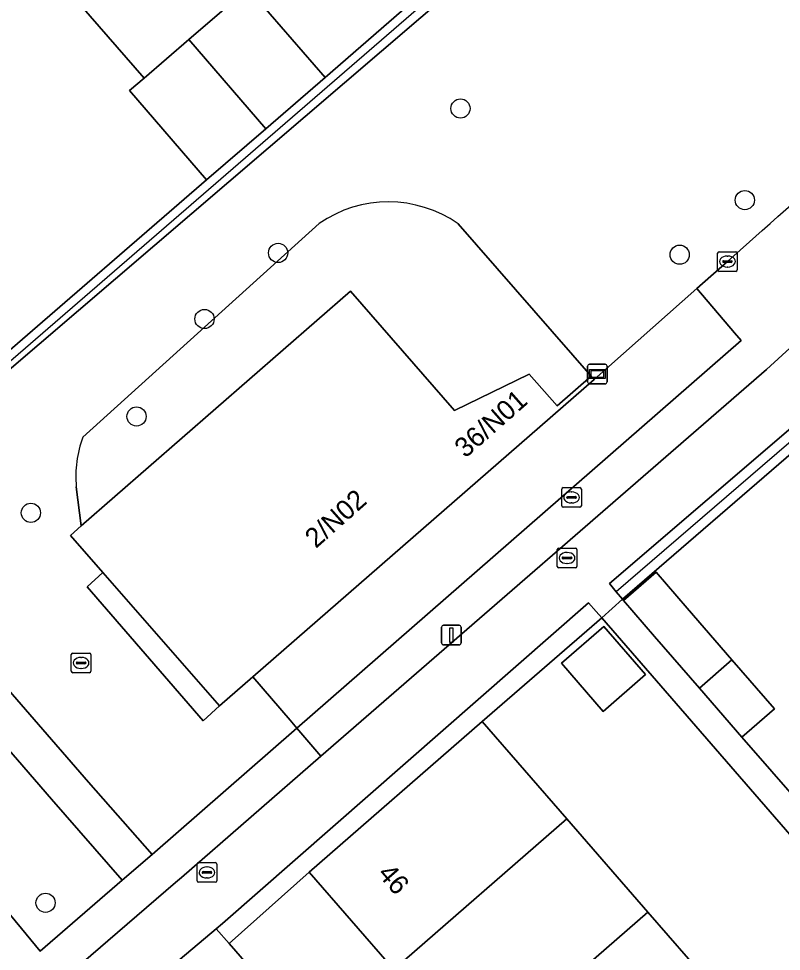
# Model space of a CAD drawing. Extents: x 155887 to 156869, y 383880 to 384678.
# Drawn here: x 156275.97 to 156314.8, y 384096.29 to 384143.78 of the extents above; entities that cross this region are included whole.
import ezdxf

# ---------------------------------------------------------------- set-up
doc = ezdxf.new("R2010")
doc.units = 0
for name, color, linetype in [('IMGEO_Berm_groen', 7, 'Continuous'), ('IMGEO_Boom', 7, 'Continuous'), ('IMGEO_Erf', 7, 'Continuous'), ('IMGEO_Fietspad_gesloten', 7, 'Continuous'), ('IMGEO_Groenvoorziening', 7, 'Continuous'), ('IMGEO_Haag', 7, 'Continuous'), ('IMGEO_Hek', 7, 'Continuous'), ('IMGEO_Kolk', 7, 'Continuous'), ('IMGEO_Lichtmast', 7, 'Continuous'), ('IMGEO_Muur', 7, 'Continuous'), ('IMGEO_Pand', 7, 'Continuous'), ('IMGEO_Pand_nummerreeks', 7, 'Continuous'), ('IMGEO_Rijbaan_lokaal_open', 7, 'Continuous'), ('IMGEO_Rioolput', 7, 'Continuous'), ('IMGEO_Verklikker', 7, 'Continuous'), ('IMGEO_Voetpad_open', 7, 'Continuous')]:
    doc.layers.add(name, color=color, linetype=linetype)

msp = doc.modelspace()

# ---------------------------------------------------------------- linework, layer by layer
at = {"layer": 'IMGEO_Berm_groen'}
msp.add_lwpolyline([(156240.218, 384147.268), (156236.004, 384143.601), (156236.378, 384143.165), (156259.369, 384116.661), (156259.86, 384116.097), (156266.847, 384108.071), (156270.265, 384104.121), (156274.816, 384099.002), (156277.067, 384096.295), (156281.229, 384099.923), (156277.633, 384104.037), (156267.33, 384115.942)], close=True, dxfattribs=at)
at = {"layer": 'IMGEO_Boom'}
for centre in [(156298.464, 384139.204), (156312.944, 384134.539), (156289.177, 384131.85), (156309.627, 384131.759), (156285.429, 384128.487), (156281.971, 384123.524), (156276.588, 384118.618), (156277.336, 384098.764)]:
    msp.add_circle(centre, 0.489, dxfattribs=at)
at = {"layer": 'IMGEO_Erf'}
for points in [[(156287.661, 384145.321), (156291.575, 384140.774), (156301.694, 384149.592)], [(156275.017, 384126.47), (156285.523, 384135.566), (156281.609, 384140.113), (156282.354, 384140.754), (156276.285, 384147.739)], [(156315.791, 384122.065), (156306.714, 384114.217), (156306.768, 384114.154), (156308.423, 384115.59), (156310.006, 384113.765), (156312.287, 384111.135), (156314.458, 384108.633), (156312.798, 384107.193), (156315.839, 384103.693)]]:
    msp.add_lwpolyline(points, dxfattribs=at)
for points in [[(156305.662, 384113.279), (156299.572, 384107.99), (156303.88, 384103.032), (156308.009, 384098.281), (156312.138, 384093.53), (156316.267, 384088.779), (156320.395, 384084.028), (156324.522, 384079.28), (156328.647, 384074.533), (156332.882, 384069.66), (156338.946, 384074.921)], [(156307.885, 384110.382), (156305.731, 384108.511), (156303.603, 384110.961), (156305.757, 384112.832)], [(156324.054, 384062.007), (156319.833, 384066.866), (156315.703, 384071.62), (156311.582, 384076.364), (156307.454, 384081.116), (156303.325, 384085.868), (156299.197, 384090.621), (156295.068, 384095.373), (156290.762, 384100.33), (156286.679, 384096.691), (156319.938, 384058.416)]]:
    msp.add_lwpolyline(points, close=True, dxfattribs=at)
at = {"layer": 'IMGEO_Fietspad_gesloten'}
for points in [[(156321.213, 384132.469), (156314.047, 384125.913), (156291.359, 384106.231), (156284.254, 384100.056), (156283.954, 384099.797), (156269.896, 384087.691), (156230.294, 384053.373), (156228.715, 384051.972), (156223.252, 384047.246), (156221.532, 384045.745), (156182.003, 384011.384), (156180.455, 384010.006), (156174.916, 384005.204), (156173.353, 384003.808), (156169.034, 384000), (156168.573, 383999.541)], [(156225.091, 384044.821), (156232.142, 384050.972), (156265.486, 384080.026), (156271.299, 384085.055), (156273.092, 384086.615), (156283.541, 384095.347), (156286.027, 384097.441), (156286.341, 384097.706), (156304.975, 384114.033), (156305.378, 384113.591), (156305.662, 384113.279), (156306.714, 384114.217), (156306.4, 384114.594), (156306.05, 384115.013), (156315.997, 384123.54), (156323.254, 384130.15), (156323.467, 384130.447)]]:
    msp.add_lwpolyline(points, dxfattribs=at)
at = {"layer": 'IMGEO_Groenvoorziening'}
for points in [[(156326.352, 384144.787), (156313.86, 384159.026), (156310.054, 384155.821), (156309.837, 384153.771), (156304.318, 384148.926), (156302.21, 384148.793), (156267.335, 384118.935), (156279.529, 384104.91), (156282.76, 384101.221), (156290.137, 384107.648), (156289.798, 384108.054), (156287.894, 384110.269), (156286.194, 384108.79), (156285.365, 384108.034), (156279.45, 384114.852), (156280.248, 384115.585), (156278.601, 384117.467), (156279.154, 384117.948), (156278.902, 384119.947)], [(156278.902, 384119.947), (156279.154, 384117.948), (156292.87, 384129.898), (156298.154, 384123.822), (156301.957, 384125.683), (156303.389, 384124.066), (156305.114, 384125.581), (156298.344, 384133.336)], [(156279.24, 384122.465), (156291.265, 384133.349)], [(156291.265, 384133.349), (156279.24, 384122.465)], [(156298.344, 384133.336), (156305.114, 384125.581), (156305.269, 384125.41), (156310.496, 384130.031), (156312.059, 384131.414), (156313.829, 384132.989)]]:
    msp.add_lwpolyline(points, dxfattribs=at)
for points in [[(156285.523, 384135.566), (156275.017, 384126.47), (156271.681, 384123.545), (156266.876, 384119.462), (156267.335, 384118.935), (156302.21, 384148.793), (156302.31, 384148.879), (156302.003, 384149.234), (156301.694, 384149.592), (156291.575, 384140.774), (156288.549, 384138.17)], [(156333.088, 384136.971), (156332.386, 384137.74), (156323.647, 384130.219), (156323.467, 384130.447), (156323.254, 384130.15), (156315.997, 384123.54), (156306.05, 384115.013), (156306.4, 384114.594), (156306.714, 384114.217), (156315.791, 384122.065), (156324.334, 384129.488), (156326.654, 384131.386)], [(156280.248, 384115.585), (156279.45, 384114.852), (156285.365, 384108.034), (156286.194, 384108.79)], [(156299.572, 384107.99), (156305.662, 384113.279), (156305.378, 384113.591), (156304.975, 384114.033), (156286.341, 384097.706), (156286.027, 384097.441), (156286.679, 384096.691), (156290.762, 384100.33)]]:
    msp.add_lwpolyline(points, close=True, dxfattribs=at)
for centre, radius, start, end in [((156116.927, 384354.536), 296.401, 311.62938, 314.9557), ((156294.795, 384128.218), 6.228, 55.2632, 124.5263), ((156294.795, 384128.218), 6.228, 55.2632, 124.5263), ((156284.316, 384120.502), 5.442, 158.8558, 185.8536), ((156284.316, 384120.502), 5.442, 158.8558, 185.8536)]:
    msp.add_arc(centre, radius, start, end, dxfattribs=at)
at = {"layer": 'IMGEO_Haag'}
for points in [[(156285.523, 384135.566), (156275.017, 384126.47), (156271.681, 384123.545), (156266.876, 384119.462), (156267.335, 384118.935), (156302.21, 384148.793), (156302.31, 384148.879), (156302.003, 384149.234), (156301.694, 384149.592), (156291.575, 384140.774), (156288.549, 384138.17)], [(156315.791, 384122.065), (156324.334, 384129.488), (156326.654, 384131.386), (156333.088, 384136.971), (156332.386, 384137.74), (156323.647, 384130.219), (156323.467, 384130.447), (156323.254, 384130.15), (156315.997, 384123.54), (156306.05, 384115.013), (156306.4, 384114.594), (156306.714, 384114.217)], [(156290.762, 384100.33), (156299.572, 384107.99), (156305.662, 384113.279), (156305.378, 384113.591), (156304.975, 384114.033), (156286.341, 384097.706), (156286.027, 384097.441), (156286.679, 384096.691)]]:
    msp.add_lwpolyline(points, close=True, dxfattribs=at)
at = {"layer": 'IMGEO_Hek'}
for points in [[(156302.003, 384149.234), (156272.024, 384123.309)], [(156332.651, 384137.208), (156306.4, 384114.594)]]:
    msp.add_lwpolyline(points, dxfattribs=at)
at = {"layer": 'IMGEO_Kolk'}
for p, q in [((156311.559, 384130.987), (156311.559, 384131.839)), ((156311.634, 384131.913), (156312.486, 384131.913)), ((156312.047, 384131.693), (156312.072, 384131.693)), ((156312.56, 384131.839), (156312.56, 384130.987)), ((156311.818, 384131.407), (156311.818, 384131.419)), ((156312.256, 384131.37), (156311.858, 384131.37)), ((156311.861, 384131.456), (156312.259, 384131.456)), ((156312.302, 384131.419), (156312.302, 384131.407)), ((156312.486, 384130.913), (156311.634, 384130.913)), ((156312.07, 384131.133), (156312.045, 384131.133)), ((156303.62, 384118.976), (156303.62, 384119.828)), ((156303.695, 384119.902), (156304.547, 384119.902)), ((156304.621, 384119.828), (156304.621, 384118.976)), ((156303.879, 384119.396), (156303.879, 384119.408)), ((156304.317, 384119.359), (156303.919, 384119.359)), ((156303.922, 384119.445), (156304.32, 384119.445)), ((156304.108, 384119.682), (156304.133, 384119.682)), ((156304.363, 384119.408), (156304.363, 384119.396)), ((156304.547, 384118.902), (156303.695, 384118.902)), ((156304.131, 384119.122), (156304.106, 384119.122))]:
    msp.add_line(p, q, dxfattribs=at)
for points in [[(156311.559, 384130.987), (156311.559, 384131.839)], [(156311.634, 384131.913), (156312.486, 384131.913)], [(156312.56, 384131.839), (156312.56, 384130.987)], [(156312.486, 384130.913), (156311.634, 384130.913)], [(156303.62, 384118.976), (156303.62, 384119.828)], [(156303.695, 384119.902), (156304.547, 384119.902)], [(156304.621, 384119.828), (156304.621, 384118.976)], [(156304.547, 384118.902), (156303.695, 384118.902)]]:
    msp.add_lwpolyline(points, dxfattribs=at)
for centre, radius, start, end in [((156311.636, 384131.837), 0.0765, 91.552, 178.448), ((156311.636, 384131.837), 0.0765, 91.552, 178.448), ((156312.484, 384131.837), 0.0765, 1.552, 88.448), ((156312.484, 384131.837), 0.0765, 1.552, 88.448), ((156311.858, 384131.416), 0.0403, 85.8775, 175.7526), ((156311.855, 384131.406), 0.0366, 178.938, 274.7102), ((156312.259, 384131.413), 0.043, 264.8664, 352.4533), ((156312.263, 384131.418), 0.0386, 1.7309, 96.639), ((156311.636, 384130.989), 0.0765, 181.552, 268.448), ((156311.636, 384130.989), 0.0765, 181.552, 268.448), ((156312.484, 384130.989), 0.0765, 271.552, 358.448), ((156312.484, 384130.989), 0.0765, 271.552, 358.448), ((156303.697, 384119.826), 0.0765, 91.552, 178.448), ((156303.697, 384119.826), 0.0765, 91.552, 178.448), ((156304.545, 384119.826), 0.0765, 1.552, 88.448), ((156304.545, 384119.826), 0.0765, 1.552, 88.448), ((156303.919, 384119.405), 0.0403, 85.8775, 175.7526), ((156303.916, 384119.395), 0.0366, 178.938, 274.7102), ((156304.32, 384119.402), 0.043, 264.8664, 352.4533), ((156304.324, 384119.407), 0.0386, 1.7309, 96.639), ((156303.697, 384118.978), 0.0765, 181.552, 268.448), ((156303.697, 384118.978), 0.0765, 181.552, 268.448), ((156304.545, 384118.978), 0.0765, 271.552, 358.448), ((156304.545, 384118.978), 0.0765, 271.552, 358.448)]:
    msp.add_arc(centre, radius, start, end, dxfattribs=at)
for centre, major_axis, ratio, start_param, end_param in [((156312.046, 384131.413), (-0.387, 0.002), 0.722429, 4.712389, 7.853982), ((156312.071, 384131.413), (-0.39, 0.002), 0.717154, 1.570796, 4.712389), ((156304.107, 384119.402), (-0.387, 0.002), 0.722429, 4.712389, 7.853982), ((156304.132, 384119.402), (-0.39, 0.002), 0.717154, 1.570796, 4.712389)]:
    msp.add_ellipse(centre, major_axis=major_axis, ratio=ratio, start_param=start_param, end_param=end_param, dxfattribs=at)
at = {"layer": 'IMGEO_Lichtmast'}
for p, q in [((156297.501, 384111.995), (156297.501, 384112.795)), ((156297.501, 384112.795), (156297.501, 384111.995)), ((156297.601, 384112.895), (156298.391, 384112.895)), ((156298.391, 384112.895), (156297.601, 384112.895)), ((156298.491, 384112.795), (156298.491, 384111.995)), ((156298.491, 384111.995), (156298.491, 384112.795)), ((156298.391, 384111.895), (156297.601, 384111.895)), ((156297.601, 384111.895), (156298.391, 384111.895))]:
    msp.add_line(p, q, dxfattribs=at)
msp.add_lwpolyline([(156297.921, 384112.77), (156298.071, 384112.77), (156298.071, 384112.02), (156297.921, 384112.02), (156297.921, 384112.77)], dxfattribs=at)
for centre, start, end in [((156297.601, 384112.795), 90, 180), ((156297.601, 384112.795), 90, 180), ((156298.391, 384112.795), 0, 90), ((156298.391, 384112.795), 360, 90), ((156297.601, 384111.995), 180, 270), ((156297.601, 384111.995), 180, 270), ((156298.391, 384111.995), 270, 0), ((156298.391, 384111.995), 270, 0)]:
    msp.add_arc(centre, 0.1, start, end, dxfattribs=at)
at = {"layer": 'IMGEO_Muur'}
msp.add_lwpolyline([(156282.354, 384140.754), (156276.285, 384147.739)], dxfattribs=at)
at = {"layer": 'IMGEO_Pand'}
for points in [[(156284.63, 384142.713), (156288.549, 384138.17), (156291.575, 384140.774), (156287.661, 384145.321), (156286.907, 384144.672)], [(156284.63, 384142.713), (156282.354, 384140.754), (156281.609, 384140.113), (156285.523, 384135.566), (156288.549, 384138.17)], [(156286.194, 384108.79), (156287.894, 384110.269), (156305.269, 384125.41), (156305.114, 384125.581), (156303.389, 384124.066), (156301.957, 384125.683), (156298.154, 384123.822), (156292.87, 384129.898), (156279.154, 384117.948), (156278.601, 384117.467), (156280.248, 384115.585)], [(156310.006, 384113.765), (156308.423, 384115.59), (156306.768, 384114.154), (156308.349, 384112.328), (156310.629, 384109.694), (156312.287, 384111.135)], [(156307.885, 384110.382), (156305.757, 384112.832), (156303.603, 384110.961), (156305.731, 384108.511)], [(156312.287, 384111.135), (156310.629, 384109.694), (156312.798, 384107.193), (156314.458, 384108.633)], [(156303.88, 384103.032), (156299.572, 384107.99), (156290.762, 384100.33), (156295.068, 384095.373)], [(156308.009, 384098.281), (156303.88, 384103.032), (156295.068, 384095.373), (156299.197, 384090.621)], [(156303.325, 384085.868), (156312.138, 384093.53), (156308.009, 384098.281), (156299.197, 384090.621)]]:
    msp.add_lwpolyline(points, close=True, dxfattribs=at)
at = {"layer": 'IMGEO_Rijbaan_lokaal_open'}
msp.add_lwpolyline([(156278.194, 384154.713), (156275.571, 384157.728), (156268.167, 384166.244), (156265.542, 384169.244), (156261.014, 384165.31), (156263.638, 384162.291), (156271.037, 384153.777), (156273.661, 384150.758), (156276.285, 384147.739), (156282.354, 384140.754), (156284.63, 384142.713), (156286.907, 384144.672), (156280.817, 384151.698)], close=True, dxfattribs=at)
at = {"layer": 'IMGEO_Rioolput'}
for p, q in [((156303.391, 384115.894), (156303.391, 384116.746)), ((156303.466, 384116.82), (156304.318, 384116.82)), ((156303.879, 384116.6), (156303.904, 384116.6)), ((156304.392, 384116.746), (156304.392, 384115.894)), ((156303.65, 384116.314), (156303.65, 384116.326)), ((156304.088, 384116.277), (156303.69, 384116.277)), ((156303.693, 384116.363), (156304.091, 384116.363)), ((156303.902, 384116.04), (156303.877, 384116.04)), ((156304.134, 384116.326), (156304.134, 384116.314)), ((156304.318, 384115.82), (156303.466, 384115.82)), ((156278.645, 384110.55), (156278.645, 384111.402)), ((156278.72, 384111.476), (156279.572, 384111.476)), ((156279.133, 384111.256), (156279.158, 384111.256)), ((156279.646, 384111.402), (156279.646, 384110.55)), ((156278.904, 384110.97), (156278.904, 384110.982)), ((156279.342, 384110.933), (156278.944, 384110.933)), ((156278.947, 384111.019), (156279.345, 384111.019)), ((156279.388, 384110.982), (156279.388, 384110.97)), ((156279.572, 384110.476), (156278.72, 384110.476)), ((156279.156, 384110.696), (156279.131, 384110.696)), ((156285.128, 384100.809), (156285.98, 384100.809)), ((156285.053, 384099.883), (156285.053, 384100.735)), ((156285.312, 384100.303), (156285.312, 384100.315)), ((156285.355, 384100.352), (156285.753, 384100.352)), ((156285.541, 384100.589), (156285.566, 384100.589)), ((156285.796, 384100.315), (156285.796, 384100.303)), ((156286.054, 384100.735), (156286.054, 384099.883)), ((156285.75, 384100.266), (156285.352, 384100.266)), ((156285.564, 384100.029), (156285.539, 384100.029)), ((156285.98, 384099.809), (156285.128, 384099.809))]:
    msp.add_line(p, q, dxfattribs=at)
for points in [[(156303.391, 384115.894), (156303.391, 384116.746)], [(156303.466, 384116.82), (156304.318, 384116.82)], [(156304.392, 384116.746), (156304.392, 384115.894)], [(156304.318, 384115.82), (156303.466, 384115.82)], [(156278.645, 384110.55), (156278.645, 384111.402)], [(156278.72, 384111.476), (156279.572, 384111.476)], [(156279.646, 384111.402), (156279.646, 384110.55)], [(156279.572, 384110.476), (156278.72, 384110.476)], [(156285.128, 384100.809), (156285.98, 384100.809)], [(156285.053, 384099.883), (156285.053, 384100.735)], [(156286.054, 384100.735), (156286.054, 384099.883)], [(156285.98, 384099.809), (156285.128, 384099.809)]]:
    msp.add_lwpolyline(points, dxfattribs=at)
for centre, radius, start, end in [((156303.468, 384116.744), 0.0765, 91.552, 178.448), ((156303.468, 384116.744), 0.0765, 91.552, 178.448), ((156304.316, 384116.744), 0.0765, 1.552, 88.448), ((156304.316, 384116.744), 0.0765, 1.552, 88.448), ((156303.69, 384116.323), 0.0403, 85.8775, 175.7526), ((156303.687, 384116.313), 0.0366, 178.938, 274.7102), ((156304.091, 384116.32), 0.043, 264.8664, 352.4533), ((156304.095, 384116.325), 0.0386, 1.7309, 96.639), ((156303.468, 384115.896), 0.0765, 181.552, 268.448), ((156303.468, 384115.896), 0.0765, 181.552, 268.448), ((156304.316, 384115.896), 0.0765, 271.552, 358.448), ((156304.316, 384115.896), 0.0765, 271.552, 358.448), ((156278.722, 384111.4), 0.0765, 91.552, 178.448), ((156278.722, 384111.4), 0.0765, 91.552, 178.448), ((156279.57, 384111.4), 0.0765, 1.552, 88.448), ((156279.57, 384111.4), 0.0765, 1.552, 88.448), ((156278.944, 384110.979), 0.0403, 85.8775, 175.7526), ((156278.941, 384110.969), 0.0366, 178.938, 274.7102), ((156279.345, 384110.976), 0.043, 264.8664, 352.4533), ((156279.349, 384110.981), 0.0386, 1.7309, 96.639), ((156278.722, 384110.552), 0.0765, 181.552, 268.448), ((156278.722, 384110.552), 0.0765, 181.552, 268.448), ((156279.57, 384110.552), 0.0765, 271.552, 358.448), ((156279.57, 384110.552), 0.0765, 271.552, 358.448), ((156285.13, 384100.733), 0.0765, 91.552, 178.448), ((156285.13, 384100.733), 0.0765, 91.552, 178.448), ((156285.978, 384100.733), 0.0765, 1.552, 88.448), ((156285.978, 384100.733), 0.0765, 1.552, 88.448), ((156285.352, 384100.312), 0.0403, 85.8775, 175.7526), ((156285.757, 384100.314), 0.0386, 1.7309, 96.639), ((156285.13, 384099.885), 0.0765, 181.552, 268.448), ((156285.13, 384099.885), 0.0765, 181.552, 268.448), ((156285.349, 384100.302), 0.0366, 178.938, 274.7102), ((156285.753, 384100.309), 0.043, 264.8664, 352.4533), ((156285.978, 384099.885), 0.0765, 271.552, 358.448), ((156285.978, 384099.885), 0.0765, 271.552, 358.448)]:
    msp.add_arc(centre, radius, start, end, dxfattribs=at)
for centre, major_axis, ratio, start_param, end_param in [((156303.878, 384116.32), (-0.387, 0.002), 0.722429, 4.712389, 7.853982), ((156303.903, 384116.32), (-0.39, 0.002), 0.717154, 1.570796, 4.712389), ((156279.132, 384110.976), (-0.387, 0.002), 0.722429, 4.712389, 7.853982), ((156279.157, 384110.976), (-0.39, 0.002), 0.717154, 1.570796, 4.712389), ((156285.54, 384100.309), (-0.387, 0.002), 0.722429, 4.712389, 7.853982), ((156285.565, 384100.309), (-0.39, 0.002), 0.717154, 1.570796, 4.712389)]:
    msp.add_ellipse(centre, major_axis=major_axis, ratio=ratio, start_param=start_param, end_param=end_param, dxfattribs=at)
at = {"layer": 'IMGEO_Verklikker'}
for p, q in [((156304.938, 384125.286), (156304.938, 384126.086)), ((156304.938, 384126.086), (156304.938, 384125.286)), ((156305.038, 384126.186), (156305.828, 384126.186)), ((156305.828, 384126.186), (156305.038, 384126.186)), ((156305.928, 384126.086), (156305.928, 384125.286)), ((156305.928, 384125.286), (156305.928, 384126.086)), ((156305.828, 384125.186), (156305.038, 384125.186)), ((156305.038, 384125.186), (156305.828, 384125.186))]:
    msp.add_line(p, q, dxfattribs=at)
for points in [[(156305.039, 384125.918), (156305.827, 384125.918), (156305.827, 384125.454), (156305.039, 384125.454), (156305.039, 384125.918)], [(156305.104, 384125.853), (156305.104, 384125.519), (156305.762, 384125.519), (156305.762, 384125.853), (156305.104, 384125.853)]]:
    msp.add_lwpolyline(points, dxfattribs=at)
for centre, start, end in [((156305.038, 384126.086), 90, 180), ((156305.038, 384126.086), 90, 180), ((156305.828, 384126.086), 0, 90), ((156305.828, 384126.086), 360, 90), ((156305.038, 384125.286), 180, 270), ((156305.038, 384125.286), 180, 270), ((156305.828, 384125.286), 270, 0), ((156305.828, 384125.286), 270, 0)]:
    msp.add_arc(centre, 0.1, start, end, dxfattribs=at)
at = {"layer": 'IMGEO_Voetpad_open'}
for points in [[(156242.753, 384147.346), (156241.709, 384148.549), (156240.218, 384147.268), (156267.33, 384115.942), (156277.633, 384104.037), (156281.229, 384099.923), (156282.76, 384101.221), (156279.529, 384104.91), (156267.335, 384118.935), (156266.876, 384119.462), (156265.908, 384120.63), (156262.942, 384124.079), (156261.085, 384126.207), (156259.179, 384128.391), (156256.203, 384131.83), (156252.45, 384136.162), (156249.466, 384139.578), (156247.639, 384141.692), (156245.72, 384143.913)], [(156312.764, 384127.391), (156312.424, 384127.787), (156310.496, 384130.031), (156305.269, 384125.41), (156287.894, 384110.269), (156289.798, 384108.054), (156290.137, 384107.648)], [(156323.326, 384095.055), (156323.327, 384095.056), (156320.29, 384098.559), (156320.288, 384098.557), (156318.091, 384101.09), (156315.836, 384103.69), (156315.839, 384103.693), (156312.798, 384107.193), (156310.629, 384109.694), (156308.349, 384112.328), (156306.768, 384114.154), (156306.714, 384114.217), (156305.662, 384113.279), (156338.946, 384074.921), (156339.965, 384075.806), (156339.886, 384075.897), (156337.448, 384078.708), (156336.49, 384079.878), (156335.294, 384081.257), (156333.014, 384083.886), (156330.842, 384086.39), (156327.766, 384089.938), (156325.552, 384092.489)], [(156283.954, 384099.797), (156284.254, 384100.056), (156291.359, 384106.231), (156290.137, 384107.648), (156282.76, 384101.221), (156281.229, 384099.923), (156277.067, 384096.295), (156274.816, 384099.002), (156273.38, 384097.76), (156273.102, 384097.52), (156272.292, 384096.819), (156271.731, 384096.334), (156267.907, 384093.026), (156266.381, 384091.712), (156267.782, 384090.109), (156269.896, 384087.691)]]:
    msp.add_lwpolyline(points, close=True, dxfattribs=at)
for points in [[(156313.829, 384132.989), (156312.059, 384131.414), (156310.496, 384130.031), (156312.424, 384127.787), (156312.764, 384127.391), (156290.137, 384107.648), (156291.359, 384106.231), (156314.047, 384125.913), (156321.213, 384132.469)], [(156286.679, 384096.691), (156286.027, 384097.441), (156283.541, 384095.347), (156284.205, 384094.584), (156317.543, 384056.292), (156317.873, 384056.614)], [(156323.169, 384054.713), (156320.966, 384057.246), (156319.938, 384058.416), (156286.679, 384096.691)]]:
    msp.add_lwpolyline(points, dxfattribs=at)
msp.add_arc((156116.927, 384354.536), 296.401, 311.62938, 314.9557, dxfattribs=at)

# ---------------------------------------------------------------- texts
at = {"layer": 'IMGEO_Pand_nummerreeks'}
for s, rotation, p in [('36/N01', 41.3513, (156298.712, 384121.37)), ('2/N02', 41.6335, (156291.099, 384116.775)), ('46', 310.9815, (156294.204, 384100.212))]:
    msp.add_text(s, height=1, rotation=rotation, dxfattribs=at).set_placement(p)

doc.saveas('drawing.dxf')
